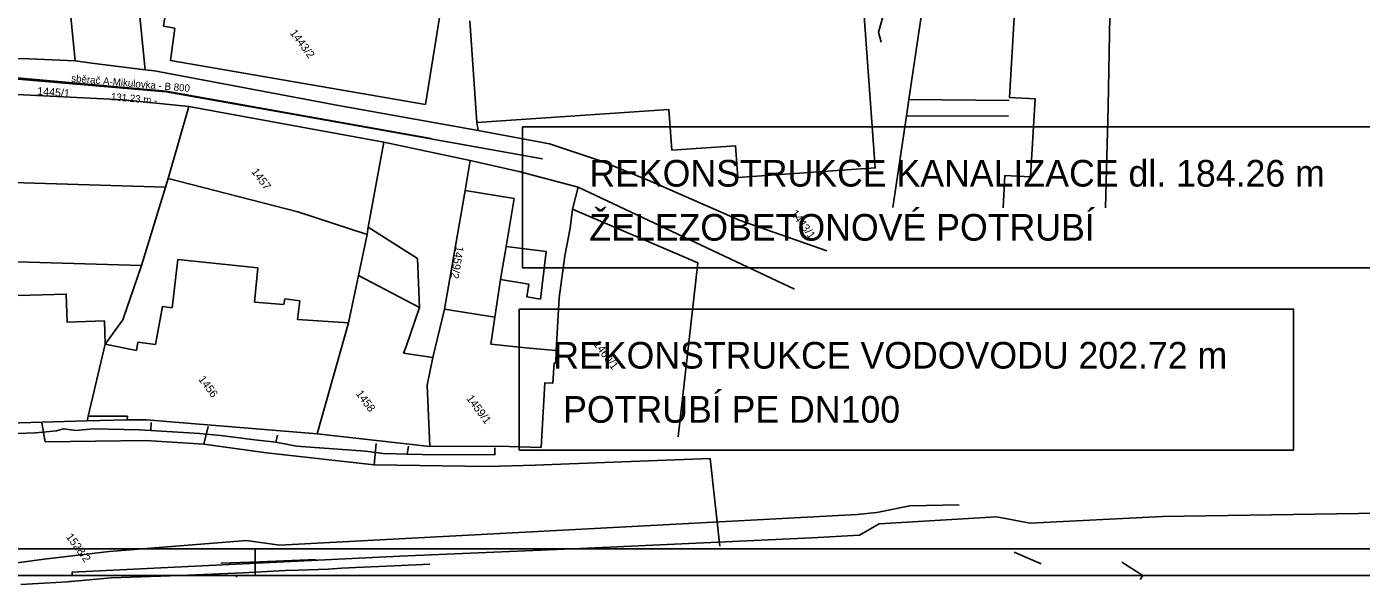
# Model space of a CAD drawing. Extents: x -601580 to 4, y -1204314 to 4.
# Drawn here: x -601495.4 to -601370.3, y -1203417.7 to -1203365.3 of the extents above; entities that cross this region are included whole.
import ezdxf

# ---------------------------------------------------------------- set-up
doc = ezdxf.new("R2010")
doc.units = 0
for name, color, linetype in [('00-EON NN', 7, 'Continuous'), ('00-INNOGY-NTL', 7, 'Continuous'), ('00-KN-HRANICE PARCEL', 7, 'Continuous'), ('00-KN-PARC. CISLA', 7, 'Continuous'), ('00-KN-VNITRNI KRESBA', 7, 'Continuous'), ('00-RAZÍTKO', 7, 'Continuous'), ('00-SITE KOM. KABEL', 7, 'Continuous'), ('00-VAK-KANAL-POPIS', 7, 'Continuous'), ('00-VAK-KANAL-POTRUBI', 7, 'Continuous'), ('00-VAK-VODA-RAD IGIS', 7, 'Continuous'), ('11-REKONSTRUKCE KANALIZACE', 7, 'Continuous'), ('11-REKONSTRUKCE KANALIZACE OSA', 7, 'Continuous'), ('11-REKONSTRUKCE VODOVOD', 7, 'Continuous'), ('11-REKONSTRUKCE VODOVOD POPIS', 7, 'Continuous')]:
    doc.layers.add(name, color=color, linetype=linetype)

msp = doc.modelspace()

# ---------------------------------------------------------------- linework, layer by layer
for points in [[(-601473.99, -1203270.83), (-601473.99, -1203268.33), (-601579.04, -1203268.33), (-601579.04, -1203416.83), (-601473.99, -1203416.83), (-601473.99, -1203414.33)], [(-601476.49, -1203270.83), (-601576.54, -1203270.83), (-601576.54, -1203414.33), (-601476.49, -1203414.33)], [(-601473.99, -1203414.33), (-601473.99, -1203416.83), (-601368.93, -1203416.83), (-601368.93, -1203414.33)], [(-601473.99, -1203414.33), (-601473.99, -1203416.83), (-601368.93, -1203416.83), (-601368.93, -1203414.33)], [(-601473.99, -1203414.33), (-601473.99, -1203416.83), (-601368.93, -1203416.83), (-601368.93, -1203414.33)], [(-601471.49, -1203414.33), (-601371.43, -1203414.33)], [(-601471.49, -1203414.33), (-601371.43, -1203414.33)], [(-601471.49, -1203414.33), (-601371.43, -1203414.33)]]:
    msp.add_lwpolyline(points)
at = {"layer": '00-EON NN'}
msp.add_lwpolyline([(-601417.13, -1203361.74), (-601415.95, -1203361.74), (-601415.27, -1203362.21), (-601414.82, -1203362.84), (-601414.99, -1203363.76), (-601415.59, -1203365.85), (-601415.32, -1203366.79)], dxfattribs=at)
at = {"layer": '00-INNOGY-NTL'}
for p, q in [((-601493.98, -1203402.51), (-601493.68, -1203404.28)), ((-601478.4, -1203402.85), (-601478.81, -1203404.5)), ((-601462.64, -1203404.45), (-601462.85, -1203406.46))]:
    msp.add_line(p, q, dxfattribs=at)
msp.add_lwpolyline([(-601430.45, -1203414.07), (-601431.35, -1203405.87), (-601445.34, -1203406.4), (-601447.76, -1203406.48), (-601452.23, -1203406.62), (-601462.85, -1203406.46), (-601472.93, -1203405.32), (-601478.81, -1203404.5), (-601484.24, -1203404.17), (-601493.68, -1203404.28)], dxfattribs=at)
at = {"layer": '00-KN-HRANICE PARCEL'}
for p, q in [((-601494.76, -1203329.29), (-601490.85, -1203368.56)), ((-601488.4, -1203328.54), (-601484.31, -1203369.39)), ((-601453.87, -1203364.81), (-601453.21, -1203374.35)), ((-601486.34, -1203372.22), (-601480.2, -1203372.85)), ((-601482.15, -1203379.59), (-601480.2, -1203372.85)), ((-601480.2, -1203372.85), (-601461.92, -1203376.18)), ((-601453.1, -1203375.1), (-601453.21, -1203374.35)), ((-601461.92, -1203376.18), (-601453.83, -1203377.9)), ((-601454.31, -1203380.73), (-601453.83, -1203377.9)), ((-601484.65, -1203387.74), (-601482.39, -1203380.4)), ((-601482.39, -1203380.4), (-601482.15, -1203379.59)), ((-601443.71, -1203380.4), (-601444.26, -1203382.46)), ((-601443.71, -1203380.4), (-601423.46, -1203389.98)), ((-601456.26, -1203391.84), (-601454.31, -1203380.73)), ((-601457.63, -1203404.73), (-601457.87, -1203398.99)), ((-601505.81, -1203402.8), (-601489.73, -1203402.33)), ((-601468.17, -1203403.54), (-601457.63, -1203404.73)), ((-601400.33, -1203415.75), (-601402.85, -1203414.63)), ((-601400.33, -1203415.75), (-601402.85, -1203414.63)), ((-601400.33, -1203415.75), (-601402.85, -1203414.63)), ((-601475.72, -1203416.83), (-601475.73, -1203416.99))]:
    msp.add_line(p, q, dxfattribs=at)
for points in [[(-601481.51, -1203365.49), (-601482.57, -1203365.31), (-601482.04, -1203362.04), (-601481.07, -1203362.17), (-601480.3, -1203357.76), (-601456.27, -1203361.74), (-601458.03, -1203372.64), (-601481.94, -1203368.52), (-601481.51, -1203365.49)], [(-601453.21, -1203374.35), (-601435.22, -1203373.12), (-601434.94, -1203376.92), (-601428.97, -1203376.52), (-601428.76, -1203379.49), (-601415.88, -1203378.6), (-601417.14, -1203361.3), (-601411, -1203360.63)], [(-601411, -1203360.63), (-601411.63, -1203364.83), (-601412.72, -1203372.17), (-601412.96, -1203373.72), (-601414.23, -1203382.32)], [(-601402.65, -1203360.72), (-601403.31, -1203371.99), (-601400.9, -1203372.11), (-601401.33, -1203379.43), (-601403.73, -1203379.32), (-601403.91, -1203382.33)], [(-601393.83, -1203360.96), (-601394.07, -1203372.81), (-601394.31, -1203382.34)], [(-601500.73, -1203368.39), (-601495.88, -1203368.33), (-601490.85, -1203368.56)], [(-601490.85, -1203368.56), (-601489.3, -1203368.76), (-601484.31, -1203369.39)], [(-601484.31, -1203369.39), (-601483.42, -1203369.5), (-601466.17, -1203372.75), (-601453.1, -1203375.1)], [(-601516.31, -1203370.99), (-601516.33, -1203370.7), (-601486.34, -1203372.22)], [(-601453.1, -1203375.1), (-601446.4, -1203376.35), (-601441.53, -1203377.98), (-601436.87, -1203379.86), (-601428.53, -1203383.54), (-601420.42, -1203386.37)], [(-601463.51, -1203384.84), (-601463.39, -1203384.17), (-601461.92, -1203376.18)], [(-601453.83, -1203377.9), (-601449.29, -1203378.92), (-601443.71, -1203380.4)], [(-601516.15, -1203379.53), (-601507.99, -1203379.61), (-601482.39, -1203380.4)], [(-601463.51, -1203384.84), (-601470, -1203382.72), (-601482.15, -1203379.59)], [(-601454.31, -1203380.73), (-601449.73, -1203381.46), (-601450.48, -1203385.97), (-601450.99, -1203389.06), (-601451.52, -1203392.6), (-601456.26, -1203391.84)], [(-601444.26, -1203382.46), (-601444.48, -1203384.24), (-601444.97, -1203386.85), (-601445.51, -1203390.79), (-601445.79, -1203395.74), (-601445.8, -1203396.9), (-601445.97, -1203396.89), (-601446.1, -1203398.79), (-601446.85, -1203398.76), (-601447.2, -1203404.82)], [(-601434.34, -1203403.83), (-601432.51, -1203387.5), (-601444.26, -1203382.46)], [(-601468.17, -1203403.54), (-601465.24, -1203393.13), (-601464.31, -1203388.69), (-601463.51, -1203384.84)], [(-601515.98, -1203386.5), (-601506.92, -1203387.09), (-601484.65, -1203387.74)], [(-601488.06, -1203395.14), (-601486.38, -1203392.86), (-601484.65, -1203387.74)], [(-601488.06, -1203395.14), (-601488.12, -1203392.95), (-601491.62, -1203393.06), (-601491.7, -1203390.44), (-601500.73, -1203390.7), (-601500.58, -1203394.12), (-601506.11, -1203393.78)], [(-601457.87, -1203398.99), (-601457.34, -1203396.39), (-601456.26, -1203391.84)], [(-601489.73, -1203402.33), (-601489.63, -1203401.88), (-601488.06, -1203395.14)], [(-601489.73, -1203402.33), (-601485.99, -1203402.23), (-601484.17, -1203402.24), (-601468.17, -1203403.54)], [(-601447.2, -1203404.82), (-601451.19, -1203404.69), (-601457.63, -1203404.73)], [(-601468.27, -1203415.32), (-601473.6, -1203415.56), (-601477.21, -1203415.67)], [(-601468.27, -1203415.32), (-601473.6, -1203415.56), (-601477.21, -1203415.67)], [(-601468.27, -1203415.32), (-601473.6, -1203415.56), (-601477.21, -1203415.67)]]:
    msp.add_lwpolyline(points, dxfattribs=at)
at = {"layer": '00-KN-VNITRNI KRESBA'}
for p, q in [((-601403.32, -1203372.28), (-601412.72, -1203372.17)), ((-601403.41, -1203373.74), (-601412.96, -1203373.72)), ((-601458.77, -1203387.11), (-601463.39, -1203384.17)), ((-601446.71, -1203386.43), (-601450.48, -1203385.97)), ((-601447.26, -1203390.91), (-601446.71, -1203386.43)), ((-601481.77, -1203391.73), (-601481.23, -1203387.2)), ((-601481.23, -1203387.2), (-601473.75, -1203387.96)), ((-601473.75, -1203387.96), (-601474.04, -1203391.18)), ((-601458.59, -1203391.68), (-601458.77, -1203387.11)), ((-601458.59, -1203391.68), (-601464.31, -1203388.69)), ((-601450.99, -1203389.06), (-601448.34, -1203389.5)), ((-601448.34, -1203389.5), (-601448.54, -1203390.68)), ((-601448.54, -1203390.68), (-601447.26, -1203390.91)), ((-601483.33, -1203395.17), (-601482.68, -1203391.59)), ((-601482.68, -1203391.59), (-601481.77, -1203391.73)), ((-601474.04, -1203391.18), (-601471.32, -1203391.42)), ((-601471.32, -1203391.42), (-601471.2, -1203390.88)), ((-601471.2, -1203390.88), (-601469.8, -1203391.06)), ((-601469.8, -1203391.06), (-601470.03, -1203392.81)), ((-601459.84, -1203395.36), (-601458.59, -1203391.68)), ((-601470.03, -1203392.81), (-601465.24, -1203393.13)), ((-601451.91, -1203395.14), (-601451.52, -1203392.6)), ((-601488.06, -1203395.14), (-601485.11, -1203395.74)), ((-601485.11, -1203395.74), (-601484.99, -1203394.93)), ((-601484.99, -1203394.93), (-601483.33, -1203395.17)), ((-601460.09, -1203395.99), (-601459.84, -1203395.36)), ((-601448.31, -1203395.51), (-601451.91, -1203395.14)), ((-601445.79, -1203395.74), (-601448.31, -1203395.51)), ((-601457.34, -1203396.39), (-601460.09, -1203395.99)), ((-601485.97, -1203401.89), (-601489.63, -1203401.88)), ((-601485.99, -1203402.23), (-601485.97, -1203401.89)), ((-601390.81, -1203416.82), (-601392.77, -1203415.59)), ((-601390.81, -1203416.82), (-601392.77, -1203415.59)), ((-601390.81, -1203416.82), (-601392.77, -1203415.59)), ((-601391.05, -1203417.2), (-601390.81, -1203416.82))]:
    msp.add_line(p, q, dxfattribs=at)
at = {"layer": '00-RAZÍTKO'}
for points in [[(-601579.04, -1203268.33), (-601263.88, -1203268.33), (-601263.88, -1203416.83), (-601579.04, -1203416.83)], [(-601576.54, -1203270.83), (-601266.38, -1203270.83), (-601266.38, -1203414.33), (-601576.54, -1203414.33)]]:
    msp.add_lwpolyline(points, close=True, dxfattribs=at)
at = {"layer": '00-SITE KOM. KABEL'}
for points in [[(-601497.96, -1203403.57), (-601494.57, -1203403.45), (-601492.6, -1203403.25), (-601491.94, -1203403.06), (-601490.79, -1203403.23), (-601489.21, -1203403.07), (-601484.86, -1203403.16), (-601483.78, -1203403.23)], [(-601484.86, -1203403.16), (-601489.21, -1203403.07)], [(-601483.75, -1203402.49), (-601483.78, -1203403.23)], [(-601492.6, -1203403.25), (-601494.57, -1203403.45)], [(-601483.78, -1203403.23), (-601479.22, -1203403.52), (-601477.25, -1203403.71), (-601473.78, -1203404.14), (-601472.06, -1203404.32)], [(-601477.25, -1203403.71), (-601479.22, -1203403.52)], [(-601472.06, -1203404.32), (-601473.78, -1203404.14)], [(-601471.89, -1203403.66), (-601472.06, -1203404.32)], [(-601472.06, -1203404.32), (-601470.11, -1203404.71), (-601463.64, -1203405.18), (-601461.99, -1203405.39), (-601460.77, -1203405.43), (-601459.76, -1203405.46)], [(-601461.99, -1203405.39), (-601463.64, -1203405.18)], [(-601459.63, -1203404.71), (-601459.76, -1203405.46)], [(-601459.76, -1203405.46), (-601456.98, -1203405.5), (-601451.52, -1203405.49), (-601451.52, -1203404.87)], [(-601491.14, -1203416.83), (-601491.14, -1203416.51), (-601460.43, -1203415.03), (-601442.83, -1203414.28), (-601421.84, -1203413.3), (-601417.35, -1203413.05), (-601415.5, -1203411.97), (-601404.51, -1203411.34), (-601401.38, -1203411.91), (-601388.96, -1203411.28), (-601358.36, -1203410.84), (-601339.58, -1203411.04)], [(-601481.03, -1203416.84), (-601487.49, -1203417.06)], [(-601481.03, -1203416.84), (-601475.13, -1203416.57), (-601471.18, -1203416.36), (-601469.92, -1203416.33), (-601467.15, -1203416.23)], [(-601471.18, -1203416.36), (-601475.13, -1203416.57)], [(-601469.92, -1203416.33), (-601471.18, -1203416.36)], [(-601457.62, -1203415.77), (-601460.93, -1203415.91), (-601463.86, -1203416.06), (-601465.89, -1203416.15), (-601467.15, -1203416.23)], [(-601457.62, -1203415.77), (-601460.93, -1203415.91), (-601463.86, -1203416.06), (-601465.89, -1203416.15), (-601467.15, -1203416.23)], [(-601457.62, -1203415.77), (-601460.93, -1203415.91), (-601463.86, -1203416.06), (-601465.89, -1203416.15), (-601467.15, -1203416.23)], [(-601463.86, -1203416.06), (-601465.89, -1203416.15)], [(-601463.86, -1203416.06), (-601465.89, -1203416.15)], [(-601463.86, -1203416.06), (-601465.89, -1203416.15)], [(-601491.15, -1203417.37), (-601491.59, -1203417.41), (-601495.96, -1203417.66)], [(-601487.49, -1203417.06), (-601491.59, -1203417.41)]]:
    msp.add_lwpolyline(points, dxfattribs=at)
at = {"layer": '00-VAK-KANAL-POTRUBI'}
for points in [[(-601457.51, -1203375.84), (-601482.32, -1203371.41), (-601498.06, -1203369.99), (-601549.22, -1203368.32), (-601549.25, -1203368.34)], [(-601447.05, -1203377.75), (-601454.22, -1203376.48), (-601470.52, -1203373.57), (-601482.34, -1203371.47), (-601498.08, -1203370.11), (-601508.09, -1203369.77), (-601547.39, -1203368.41), (-601549.25, -1203368.34)]]:
    msp.add_lwpolyline(points, dxfattribs=at)
at = {"layer": '00-VAK-VODA-RAD IGIS'}
msp.add_lwpolyline([(-601408.01, -1203410.2), (-601412.64, -1203410.28), (-601415.74, -1203410.92), (-601417.59, -1203411.1), (-601438.67, -1203412.23), (-601455.19, -1203413.11), (-601471.72, -1203413.99), (-601474.79, -1203413.54), (-601487.68, -1203414.58), (-601493.75, -1203415.29), (-601501.2, -1203416.3), (-601505.15, -1203416.83)], dxfattribs=at)
at = {"layer": '11-REKONSTRUKCE KANALIZACE'}
msp.add_lwpolyline([(-601448.93, -1203374.76), (-601368.34, -1203374.76), (-601368.34, -1203387.98), (-601448.93, -1203387.98)], close=True, dxfattribs=at)
msp.add_lwpolyline([(-601448.93, -1203374.76), (-601368.34, -1203374.76), (-601368.34, -1203387.98), (-601448.93, -1203387.98)], close=True, dxfattribs=at)
at = {"layer": '11-REKONSTRUKCE VODOVOD'}
msp.add_lwpolyline([(-601449.25, -1203391.84), (-601376.68, -1203391.84), (-601376.68, -1203405.06), (-601449.25, -1203405.06)], close=True, dxfattribs=at)
at = {"layer": '11-REKONSTRUKCE VODOVOD POPIS'}
msp.add_lwpolyline([(-601449.25, -1203391.84), (-601376.68, -1203391.84), (-601376.68, -1203405.06), (-601449.25, -1203405.06)], close=True, dxfattribs=at)

# ---------------------------------------------------------------- texts
at = {"layer": '00-KN-PARC. CISLA'}
for s, rotation, p in [('1443/2', 306.5853, (-601470.77, -1203365.94)), ('1445/1', 355.5853, (-601494.44, -1203371.75)), ('1457', 306.5853, (-601474.38, -1203378.96)), ('1443/1', 306.5853, (-601423.84, -1203382.87)), ('1459/2', 260.5853, (-601455.18, -1203385.89)), ('1460/1', 306.5853, (-601442.33, -1203395.13)), ('1456', 306.5853, (-601479.35, -1203398.43)), ('1458', 306.5853, (-601464.6, -1203399.78)), ('1459/1', 306.5853, (-601454.24, -1203400.23)), ('1528/2', 306.5853, (-601491.76, -1203413.21))]:
    msp.add_text(s, height=0.75, rotation=rotation, dxfattribs=at).set_placement(p)
at = {"layer": '00-VAK-KANAL-POPIS'}
for s, height, p in [('sběrač A-Mikulovka - B 800', 0.6824, (-601491.25, -1203370.51)), ('131.23 m -', 0.682, (-601487.53, -1203372.24))]:
    msp.add_text(s, height=height, rotation=355.0732, dxfattribs=at).set_placement(p)
at = {"layer": '11-REKONSTRUKCE KANALIZACE OSA'}
for s, p in [('REKONSTRUKCE KANALIZACE dl. 184.26 m', (-601442.68, -1203380.35)), ('ŽELEZOBETONOVÉ POTRUBÍ', (-601442.68, -1203385.42))]:
    msp.add_text(s, height=2.5, dxfattribs=at).set_placement(p)
at = {"layer": '11-REKONSTRUKCE VODOVOD'}
for s, p in [('REKONSTRUKCE VODOVODU 202.72 m', (-601446.06, -1203397.42)), (' POTRUBÍ PE DN100 ', (-601446.06, -1203402.5))]:
    msp.add_text(s, height=2.5, dxfattribs=at).set_placement(p)

doc.saveas('drawing.dxf')
